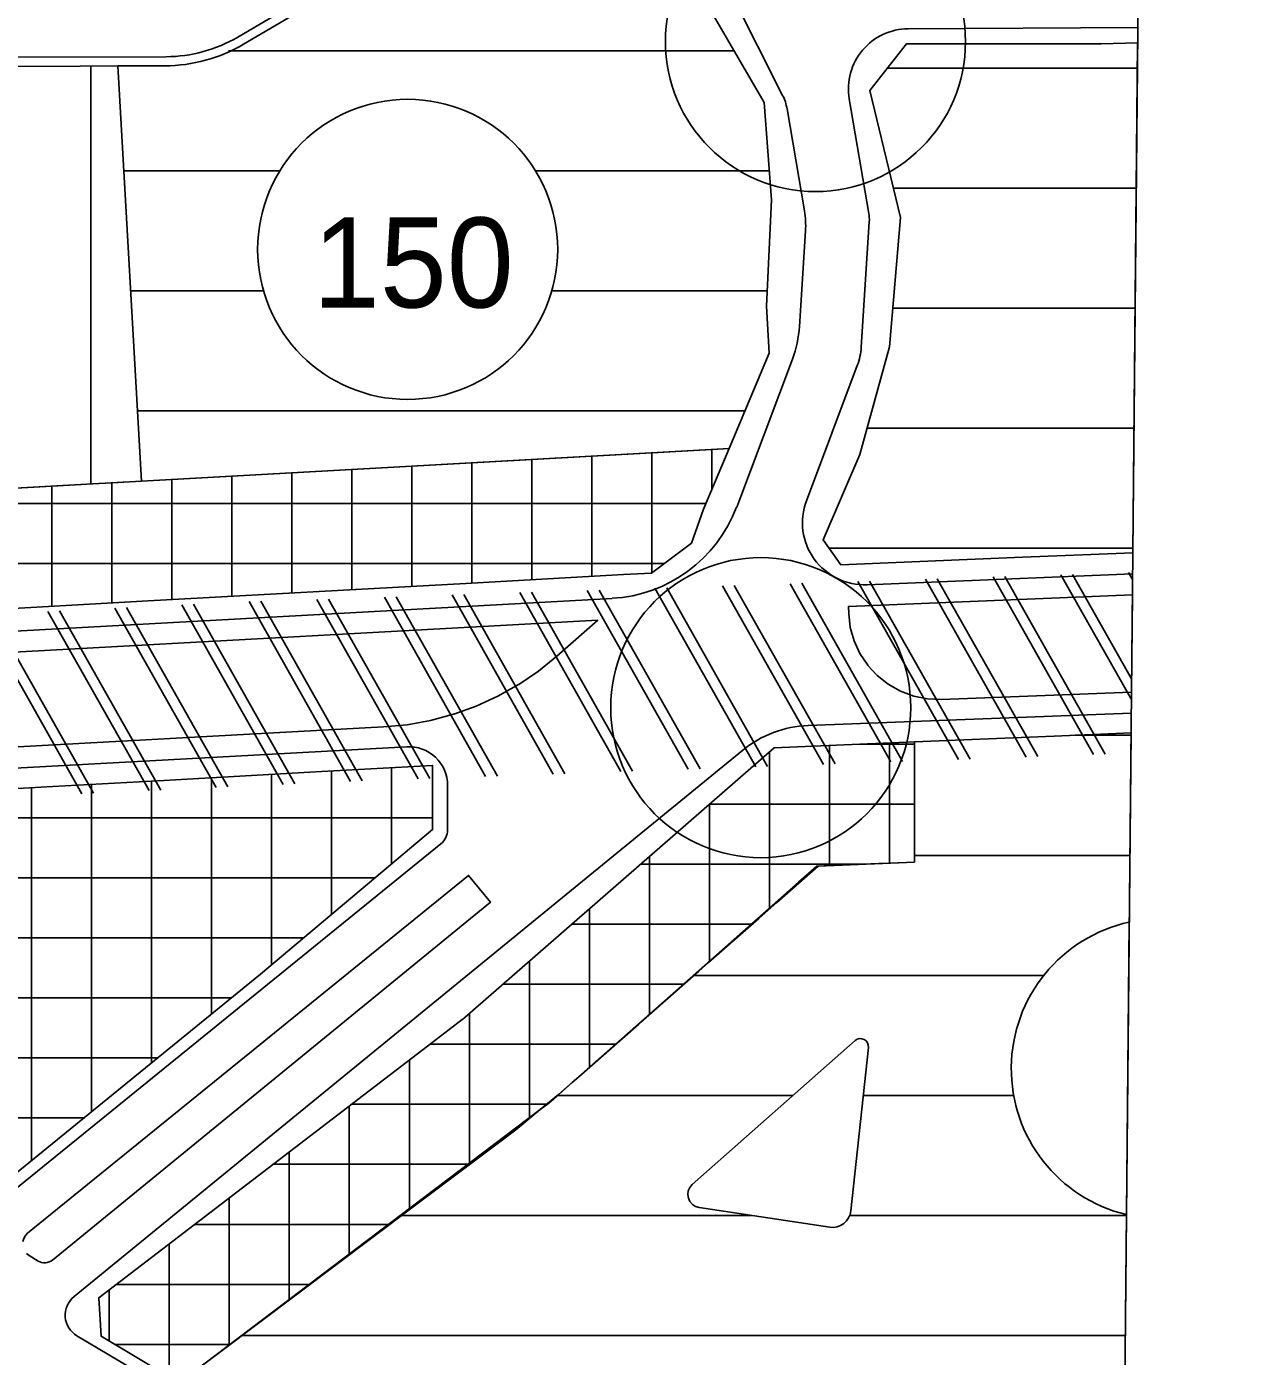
# Model space of a CAD drawing. Extents: x 427903 to 430077, y 4477233 to 4480385.
# Drawn here: x 429849.1 to 430050.5, y 4478082.6 to 4478304.2 of the extents above; entities that cross this region are included whole.
import ezdxf

# ---------------------------------------------------------------- set-up
doc = ezdxf.new("R2010")
doc.units = 0
for name, color, linetype in [('KALDIRIM', 7, 'Continuous'), ('KD_DAIRE', 7, 'Continuous'), ('KD_KAV_DA', 7, 'Continuous'), ('PL_AYA_PARK_DINLENME', 7, 'Continuous'), ('PL_K_TALI_IS_MRK', 7, 'Continuous'), ('PL_KON_MEV_150', 7, 'Continuous'), ('PL_KON_ONE_150', 7, 'Continuous'), ('SM_DAIRE', 7, 'Continuous'), ('SM_TAKS', 7, 'Continuous'), ('SıNıR', 7, 'Continuous'), ('TR_AZYOGUNKONUT', 7, 'Continuous'), ('TR_JEOYASAK', 7, 'Continuous'), ('TR_TALIISMERK', 7, 'Continuous')]:
    doc.layers.add(name, color=color, linetype=linetype)

msp = doc.modelspace()

# ---------------------------------------------------------------- linework, layer by layer
at = {"layer": 'KALDIRIM'}
for p, q in [((429884.29, 4478302.46), (429910.41, 4478317.86)), ((429965.87, 4478311.02), (429975.07, 4478292.75)), ((430034.26, 4478304.03), (429995.99, 4478303.84)), ((429824.18, 4478299.05), (429872.33, 4478299.18)), ((429986.18, 4478292.16), (429989.43, 4478273.09)), ((429975.81, 4478290.5), (429978.71, 4478273.51)), ((429989.5, 4478271.7), (429988.17, 4478250.79)), ((429978.88, 4478270.15), (429977.87, 4478254.25)), ((429976.7, 4478248.8), (429967.41, 4478224.15)), ((429987.51, 4478247.72), (429979.03, 4478225.21)), ((429989.15, 4478211.21), (430033.39, 4478213.04)), ((429673.63, 4478194), (429946.66, 4478208.94)), ((429979.34, 4478187.76), (430033.17, 4478189.8)), ((429733.39, 4478174.43), (429912.43, 4478184.22)), ((429856.98, 4478092.59), (429968.42, 4478183.63)), ((429919.23, 4478177.77), (429919.23, 4478170.39)), ((429837.38, 4478102.54), (429918.12, 4478168.06)), ((429857.47, 4478086.05), (429970.05, 4478019.34))]:
    msp.add_line(p, q, dxfattribs=at)
for centre, radius, start, end in [((429872.26, 4478322.87), 23.68, 270.1603, 300.511), ((429996.04, 4478293.84), 10, 90.2913, 189.6758), ((429967.92, 4478289.15), 8, 9.6758, 26.7208), ((429964.4, 4478271.07), 14.51, 356.3482, 9.6758), ((429983.52, 4478272.08), 6, 356.3482, 9.6758), ((429959.03, 4478255.45), 18.87, 339.3564, 356.3482), ((429977.57, 4478251.46), 10.62, 339.3564, 356.3482), ((429988.72, 4478221.56), 10.35, 159.3564, 272.3708), ((429945.37, 4478232.46), 23.55, 273.1327, 339.3564), ((429980.03, 4478169.42), 18.35, 92.1654, 129.2459), ((429912.78, 4478177.77), 6.45, 0, 93.1277), ((429916.23, 4478170.39), 3, 309.0592, 0), ((429859.51, 4478089.5), 4, 129.2459, 239.3504)]:
    msp.add_arc(centre, radius, start, end, dxfattribs=at)
at = {"layer": 'KD_DAIRE'}
msp.add_line((429989.07, 4478247.91), (429989.07, 4478247.91), dxfattribs=at)
msp.add_line((429989.07, 4478247.91), (429989.07, 4478247.91), dxfattribs=at)
at = {"layer": 'KD_KAV_DA'}
for centre in [(429980.54, 4478301.72), (429971.42, 4478190.73)]:
    msp.add_circle(centre, 25, dxfattribs=at)
at = {"layer": 'PL_AYA_PARK_DINLENME'}
for points in [[(430033.35, 4478209.54), (429986.04, 4478207.58), (429986.08, 4478206.43), (429986.35, 4478204.11)], [(430033.2, 4478193.3), (430033.35, 4478209.54)], [(429710.91, 4478183.48), (429710.91, 4478183.47), (429710.42, 4478181.13), (429710.34, 4478178.74), (429710.46, 4478176.69), (429908.54, 4478187.51), (429912.5, 4478187.89), (429916.41, 4478188.6), (429920.24, 4478189.63), (429920.25, 4478189.63), (429920.26, 4478189.64), (429923.99, 4478190.98), (429927.61, 4478192.64), (429931.07, 4478194.59), (429931.07, 4478194.59), (429931.08, 4478194.59), (429934.36, 4478196.82), (429937.46, 4478199.32), (429944.27, 4478205.3), (429723.31, 4478193.21), (429720.94, 4478192.87), (429718.67, 4478192.13)], [(429986.35, 4478204.11), (429986.35, 4478204.11), (429986.98, 4478201.86), (429987.96, 4478199.73), (429989.25, 4478197.79), (429989.26, 4478197.79), (429989.26, 4478197.78), (429990.84, 4478196.07), (429992.68, 4478194.62), (429994.71, 4478193.47), (429994.72, 4478193.47), (429994.72, 4478193.47), (429996.91, 4478192.66), (429999.2, 4478192.2), (430001.54, 4478192.1), (430033.2, 4478193.3)], [(429852.83, 4478098.37), (429852.83, 4478098.37), (429853.12, 4478098.51), (429853.38, 4478098.69), (429926.36, 4478158.31), (429922.72, 4478162.77), (429849.25, 4478103.16), (429848.87, 4478102.77), (429848.6, 4478102.3), (429848.44, 4478101.78), (429848.44, 4478101.77)], [(429987.14, 4478135.25), (429960.01, 4478111.26), (429959.61, 4478110.79), (429959.35, 4478110.22), (429959.27, 4478109.6), (429959.36, 4478108.99), (429959.62, 4478108.42), (429960.03, 4478107.95), (429960.55, 4478107.61), (429961.14, 4478107.43), (429982.94, 4478104.17), (429983.56, 4478104.14), (429984.17, 4478104.24), (429984.74, 4478104.45), (429985.27, 4478104.78), (429985.71, 4478105.2), (429986.07, 4478105.7), (429986.31, 4478106.27), (429986.44, 4478106.87), (429989.37, 4478134.1), (429989.35, 4478134.5), (429989.21, 4478134.88), (429988.97, 4478135.2), (429988.65, 4478135.44), (429988.27, 4478135.57), (429987.86, 4478135.58), (429987.48, 4478135.47), (429987.14, 4478135.25)], [(429960.01, 4478111.26), (429959.61, 4478110.79), (429959.35, 4478110.22), (429959.27, 4478109.6), (429959.36, 4478108.99), (429959.62, 4478108.42), (429960.03, 4478107.95), (429960.55, 4478107.61), (429961.14, 4478107.43), (429982.94, 4478104.17), (429983.56, 4478104.14), (429984.17, 4478104.24), (429984.74, 4478104.45), (429985.27, 4478104.78), (429985.71, 4478105.2), (429986.07, 4478105.7), (429986.31, 4478106.27), (429986.44, 4478106.87), (429989.37, 4478134.1), (429989.35, 4478134.5), (429989.21, 4478134.88), (429988.97, 4478135.2), (429988.65, 4478135.44), (429988.27, 4478135.57), (429987.86, 4478135.58), (429987.48, 4478135.47), (429987.14, 4478135.25), (429960.01, 4478111.26)], [(429849.08, 4478099.77), (429849.5, 4478099.43), (429851, 4478098.53), (429851.28, 4478098.38), (429851.58, 4478098.29), (429851.89, 4478098.23)], [(429851.9, 4478098.23), (429852.21, 4478098.23), (429852.52, 4478098.28), (429852.53, 4478098.28)], [(429852.53, 4478098.28), (429852.83, 4478098.37)]]:
    msp.add_lwpolyline(points, dxfattribs=at)
for centre, radius, start, end in [((430000.97, 4478206.99), 14.9, 191.15, 191.164), ((429852.07, 4478100.29), 2.07, 264.9844, 265.3126), ((429852.07, 4478100.29), 2.07, 282.7806, 282.8719), ((429852.07, 4478100.29), 2.07, 291.4925, 291.6116)]:
    msp.add_arc(centre, radius, start, end, dxfattribs=at)
at = {"layer": 'PL_K_TALI_IS_MRK'}
for points in [[(429743.27, 4478201.5), (429747.14, 4478201.71), (429765.64, 4478202.74), (429769.52, 4478202.96), (429835.05, 4478206.61), (429869.35, 4478208.51), (429922.28, 4478211.44), (429926.15, 4478211.66), (429944.65, 4478212.68), (429948.53, 4478212.9), (429953.2, 4478213.15), (429959.87, 4478218.14), (429961.89, 4478223.82), (429966.14, 4478233.9), (429868.24, 4478228.48), (429860.14, 4478228.03), (429842.13, 4478227.03), (429826.93, 4478226.19), (429732.95, 4478220.96), (429733.25, 4478201.24), (429733.25, 4478200.94), (429733.25, 4478200.94), (429743.27, 4478201.5)], [(429987.94, 4478184.64), (429984.03, 4478184.47), (429973.68, 4478184.05), (429921.7, 4478138.79), (429921.69, 4478138.78), (429915.88, 4478134.33), (429861.1, 4478092.42), (429861.48, 4478086), (429874.52, 4478078.26), (429874.92, 4478078.56), (429934.68, 4478123.75), (429937.74, 4478126.28), (429941.55, 4478129.65), (429959.64, 4478145.65), (429977.74, 4478161.65), (429980.76, 4478164.32), (429981, 4478164.33), (429997.03, 4478165), (429997.03, 4478177.65), (429997.03, 4478185.01), (429987.94, 4478184.64)], [(429838.6, 4478106.09), (429888.05, 4478146.35), (429916.73, 4478170.42), (429916.73, 4478172.54), (429916.73, 4478181.11), (429916.7, 4478181.1), (429898.2, 4478180.07), (429898.2, 4478180.07), (429898.2, 4478180.07), (429894.32, 4478179.86), (429875.82, 4478178.83), (429871.95, 4478178.61), (429853.45, 4478177.58), (429849.57, 4478177.37), (429833.6, 4478176.48)]]:
    msp.add_lwpolyline(points, dxfattribs=at)
at = {"layer": 'PL_KON_MEV_150'}
msp.add_lwpolyline([(429864.28, 4478297.66), (429858, 4478297.64), (429831.14, 4478297.57), (429824.14, 4478297.55), (429826.93, 4478226.19), (429833.26, 4478226.54), (429842.13, 4478227.03), (429843.26, 4478227.09), (429853.26, 4478227.65), (429860.14, 4478228.03), (429863.26, 4478228.21), (429868.24, 4478228.48), (429864.28, 4478297.66)], dxfattribs=at)
at = {"layer": 'PL_KON_ONE_150'}
for points in [[(429893.26, 4478229.87), (429903.26, 4478230.42), (429913.26, 4478230.98), (429923.26, 4478231.53), (429933.26, 4478232.08), (429943.26, 4478232.63), (429953.26, 4478233.19), (429963.26, 4478233.74), (429966.14, 4478233.9), (429972.85, 4478249.79), (429972.37, 4478257.62), (429973.23, 4478275.36), (429971.99, 4478291.56), (429947.16, 4478334.29), (429943.07, 4478335.36), (429913.36, 4478317.86), (429903.14, 4478311.83), (429885.24, 4478301.28)], [(430034.23, 4478301.52), (430028.14, 4478301.33), (429995.7, 4478301.33), (429989.58, 4478293.56), (429994.7, 4478272.42), (429992.9, 4478250.85), (429987.91, 4478232.93), (429981.84, 4478218.67), (429984.76, 4478214.53), (430015.06, 4478215.79), (430022.19, 4478216.08), (430033.42, 4478216.55)], [(430033.42, 4478216.55), (430034.23, 4478301.52)], [(429872.11, 4478297.68), (429864.62, 4478297.66), (429864.28, 4478297.66), (429868.24, 4478228.48), (429873.26, 4478228.76), (429883.26, 4478229.32), (429893.26, 4478229.87)], [(430033.14, 4478186.51), (430020.3, 4478185.98), (429997.03, 4478185.01), (429997.03, 4478184.64), (429997.03, 4478178.26), (429997.03, 4478177.65), (429997.03, 4478174.64), (429997.03, 4478168.26), (429997.03, 4478165), (429992.86, 4478164.82), (429991.1, 4478164.75), (429988.36, 4478164.64), (429982.86, 4478164.41), (429981.1, 4478164.34), (429981, 4478164.33), (429974.11, 4478158.26), (429971.1, 4478155.61), (429962.74, 4478148.26), (429961.1, 4478146.82), (429951.38, 4478138.26), (429951.1, 4478138.02), (429941.1, 4478129.22), (429940.01, 4478128.26), (429937.75, 4478126.27)], [(430031.44, 4478008.54), (430033.14, 4478186.51)], [(429960.01, 4478111.26), (429987.14, 4478135.25), (429987.48, 4478135.47), (429987.86, 4478135.58), (429988.27, 4478135.57), (429988.65, 4478135.44), (429988.97, 4478135.2), (429989.21, 4478134.88), (429989.35, 4478134.5), (429989.37, 4478134.1), (429986.44, 4478106.87), (429986.31, 4478106.27), (429986.07, 4478105.7), (429985.71, 4478105.2), (429985.27, 4478104.78), (429984.74, 4478104.45), (429984.17, 4478104.24), (429983.56, 4478104.14), (429982.94, 4478104.17), (429961.14, 4478107.43), (429960.55, 4478107.61), (429960.03, 4478107.95), (429959.62, 4478108.42), (429959.36, 4478108.99), (429959.27, 4478109.6), (429959.35, 4478110.22), (429959.61, 4478110.79), (429960.01, 4478111.26)], [(429937.75, 4478126.27), (429936.1, 4478124.82), (429934.68, 4478123.75), (429930.6, 4478120.38), (429913.28, 4478107.38), (429874.92, 4478078.56), (429898.21, 4478064.21), (429904.46, 4478060.49), (429968.07, 4478022.78), (430020.49, 4478011.11), (430031.44, 4478008.54)]]:
    msp.add_lwpolyline(points, dxfattribs=at)
msp.add_arc((429872.04, 4478323.68), 26, 270.1604, 300.5109, dxfattribs=at)
at = {"layer": 'SM_DAIRE'}
msp.add_lwpolyline([(430032.37, 4478106.26), (430032.83, 4478155.01)], dxfattribs=at)
msp.add_circle((429912.58, 4478267.09), 25, dxfattribs=at)
msp.add_arc((430038.17, 4478130.58), 25, 102.3265, 256.5807, dxfattribs=at)
at = {"layer": 'SıNıR'}
msp.add_line((430050.52, 4480009.82), (430024.04, 4477233.04), dxfattribs=at)
at = {"layer": 'TR_AZYOGUNKONUT'}
for p, q in [((429882.71, 4478300.19), (429966.98, 4478300.19)), ((429859.77, 4478228.01), (429859.77, 4478297.65)), ((429992.51, 4478297.28), (430034.19, 4478297.28)), ((429865.28, 4478280.19), (429891.28, 4478280.19)), ((429933.87, 4478280.19), (429972.86, 4478280.19)), ((429993.52, 4478277.28), (430034, 4478277.28)), ((429866.43, 4478260.19), (429888.55, 4478260.19)), ((429936.6, 4478260.19), (429972.5, 4478260.19)), ((429993.44, 4478257.28), (430033.81, 4478257.28)), ((429867.57, 4478240.19), (429968.8, 4478240.19)), ((429989.12, 4478237.28), (430033.62, 4478237.28)), ((429982.82, 4478217.28), (430033.43, 4478217.28)), ((430023.81, 4478186.12), (430033.13, 4478186.12)), ((429997.03, 4478166.12), (430032.94, 4478166.12)), ((429960.31, 4478146.12), (430018.59, 4478146.12)), ((429937.58, 4478126.12), (429976.82, 4478126.12)), ((429988.51, 4478126.12), (430013.57, 4478126.12)), ((429911.62, 4478106.12), (429969.9, 4478106.12)), ((429986.25, 4478106.12), (430032.37, 4478106.12)), ((429884.99, 4478086.12), (430032.18, 4478086.12))]:
    msp.add_line(p, q, dxfattribs=at)
at = {"layer": 'TR_JEOYASAK'}
for p, q in [((429993.11, 4478181.69), (429976.34, 4478211.38)), ((429995.06, 4478181.76), (429978.29, 4478211.45)), ((430004.37, 4478182.09), (429987.62, 4478211.76)), ((430006.32, 4478182.17), (429989.57, 4478211.82)), ((430015.63, 4478182.5), (429998.89, 4478212.13)), ((430017.58, 4478182.57), (430000.84, 4478212.19)), ((430026.88, 4478182.91), (430010.16, 4478212.5)), ((430028.83, 4478182.98), (430012.12, 4478212.57)), ((430033.19, 4478192.07), (430021.44, 4478212.88)), ((430033.22, 4478195.53), (430023.39, 4478212.94)), ((430033.38, 4478212.07), (430032.71, 4478213.25)), ((429925.58, 4478179.26), (429908.7, 4478209.14)), ((429927.53, 4478179.33), (429910.65, 4478209.2)), ((429936.84, 4478179.66), (429919.97, 4478209.51)), ((429938.79, 4478179.73), (429921.93, 4478209.58)), ((429948.09, 4478180.07), (429931.25, 4478209.89)), ((429950.04, 4478180.14), (429933.2, 4478209.95)), ((429959.35, 4478180.47), (429942.52, 4478210.26)), ((429961.3, 4478180.54), (429944.47, 4478210.33)), ((429970.6, 4478180.88), (429953.79, 4478210.63)), ((429972.55, 4478180.95), (429955.75, 4478210.7)), ((429981.86, 4478181.28), (429965.07, 4478211.01)), ((429983.81, 4478181.35), (429967.02, 4478211.07)), ((429871.42, 4478177), (429854.56, 4478206.86)), ((429880.67, 4478177.43), (429863.79, 4478207.31)), ((429882.61, 4478177.52), (429865.73, 4478207.41)), ((429891.86, 4478177.95), (429874.97, 4478207.87)), ((429893.8, 4478178.04), (429876.9, 4478207.96)), ((429903.07, 4478178.45), (429886.15, 4478208.39)), ((429905.02, 4478178.52), (429888.11, 4478208.46)), ((429914.32, 4478178.85), (429897.43, 4478208.77)), ((429916.27, 4478178.92), (429899.38, 4478208.83)), ((429858.29, 4478176.39), (429841.45, 4478206.21)), ((429860.23, 4478176.48), (429843.38, 4478206.31)), ((429869.48, 4478176.91), (429852.62, 4478206.76))]:
    msp.add_line(p, q, dxfattribs=at)
at = {"layer": 'TR_TALIISMERK'}
for p, q in [((429963.26, 4478227.08), (429963.26, 4478233.74)), ((429923.26, 4478211.5), (429923.26, 4478231.53)), ((429933.26, 4478212.05), (429933.26, 4478232.08)), ((429943.26, 4478212.6), (429943.26, 4478232.63)), ((429953.26, 4478213.2), (429953.26, 4478233.19)), ((429883.26, 4478209.28), (429883.26, 4478229.32)), ((429893.26, 4478209.84), (429893.26, 4478229.87)), ((429903.26, 4478210.39), (429903.26, 4478230.42)), ((429913.26, 4478210.94), (429913.26, 4478230.98)), ((429853.26, 4478207.62), (429853.26, 4478227.65)), ((429863.26, 4478208.18), (429863.26, 4478228.21)), ((429873.26, 4478208.73), (429873.26, 4478228.76)), ((429801.16, 4478224.75), (429962.28, 4478224.75)), ((429733.04, 4478214.75), (429955.33, 4478214.75)), ((429987.94, 4478184.64), (429997.03, 4478184.64)), ((429992.86, 4478164.82), (429992.86, 4478184.84)), ((429972.86, 4478157.33), (429972.86, 4478183.33)), ((429982.86, 4478164.41), (429982.86, 4478184.43)), ((429909.89, 4478164.67), (429909.89, 4478180.72)), ((429869.89, 4478131.56), (429869.89, 4478178.5)), ((429879.89, 4478139.7), (429879.89, 4478179.05)), ((429889.89, 4478147.89), (429889.89, 4478179.61)), ((429899.89, 4478156.28), (429899.89, 4478180.17)), ((429849.89, 4478115.28), (429849.89, 4478177.39)), ((429859.89, 4478123.42), (429859.89, 4478177.94)), ((429962.86, 4478148.49), (429962.86, 4478174.62)), ((429962.87, 4478174.64), (429997.03, 4478174.64)), ((429759.74, 4478172.37), (429916.73, 4478172.37)), ((429952.86, 4478139.64), (429952.86, 4478165.92)), ((429951.39, 4478164.64), (429988.36, 4478164.64)), ((429732.81, 4478162.37), (429907.14, 4478162.37)), ((429942.86, 4478130.8), (429942.86, 4478157.21)), ((429939.9, 4478154.64), (429969.81, 4478154.64)), ((429749.73, 4478152.37), (429895.23, 4478152.37)), ((429932.86, 4478122.37), (429932.86, 4478148.5)), ((429928.42, 4478144.64), (429958.5, 4478144.64)), ((429766.66, 4478142.37), (429883.17, 4478142.37)), ((429922.86, 4478114.81), (429922.86, 4478139.79)), ((429916.27, 4478134.64), (429947.2, 4478134.64)), ((429783.58, 4478132.37), (429870.88, 4478132.37)), ((429912.86, 4478107.25), (429912.86, 4478132.02)), ((429902.86, 4478099.69), (429902.86, 4478124.37)), ((429903.2, 4478124.64), (429935.76, 4478124.64)), ((429800.45, 4478122.37), (429858.6, 4478122.37)), ((429892.86, 4478092.12), (429892.86, 4478116.72)), ((429890.13, 4478114.64), (429922.63, 4478114.64)), ((429882.86, 4478084.56), (429882.86, 4478109.07)), ((429877.06, 4478104.64), (429909.4, 4478104.64)), ((429872.86, 4478079.25), (429872.86, 4478101.42)), ((429863.99, 4478094.64), (429896.18, 4478094.64)), ((429862.86, 4478085.19), (429862.86, 4478093.77)), ((429863.78, 4478084.64), (429882.95, 4478084.64))]:
    msp.add_line(p, q, dxfattribs=at)

# ---------------------------------------------------------------- texts
at = {"layer": 'SM_TAKS'}
msp.add_text('150', height=15, dxfattribs=at).set_placement((429896.79, 4478257.4))

doc.saveas('drawing.dxf')
